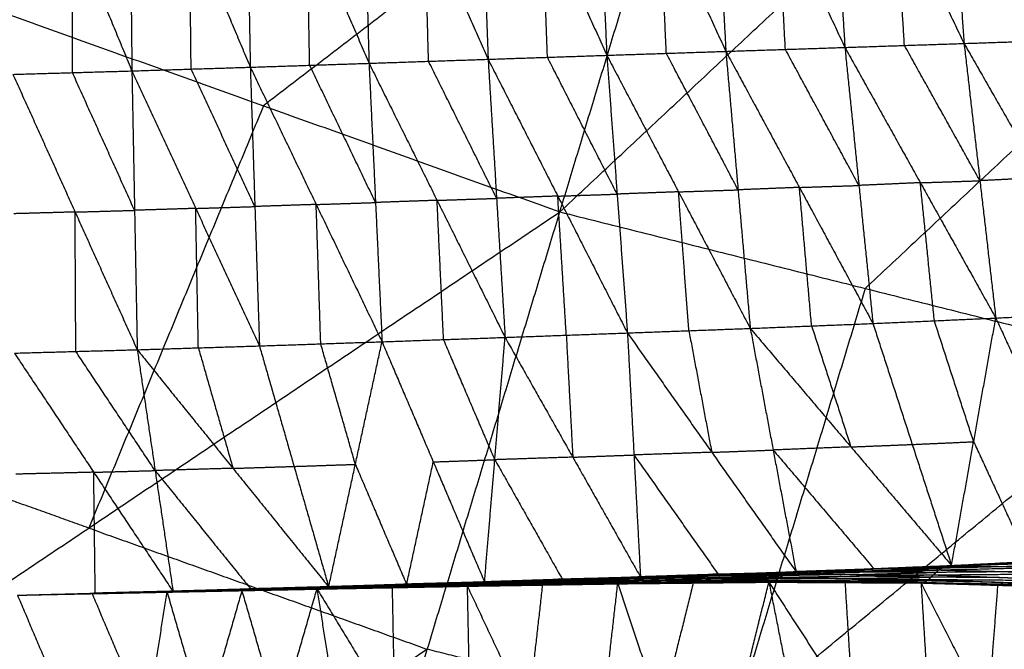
# Model space of a CAD drawing. Header units: millimetres. Extents: x -106 to 110, y -96 to 120.
# Tile 518 of 656: x -20.27 to -11.22, y -48.51 to -42.73. Entities that reach past the tile are written whole.
import ezdxf

# ---------------------------------------------------------------- set-up
doc = ezdxf.new("R2010")
doc.units = ezdxf.units.MM
doc.header["$MEASUREMENT"] = 0
doc.layers.add('Default', color=7, linetype='Continuous', true_color=0x000000)

msp = doc.modelspace()

# ---------------------------------------------------------------- linework, layer by layer
at = {"layer": 'Default'}
for points in [[(-15.3046, -44.4942, 3.952), (-14.0949, -40.5063, 3.9066), (-12.8852, -36.5184, 3.8611)], [(-15.3046, -44.4942, 3.952), (-11.6839, -41.1102, 3.9066), (-8.0631, -37.7263, 3.8611)], [(-14.9932, -40.3847, -2.9784), (-14.9331, -41.7199, -2.8047), (-14.873, -43.0551, -2.631)], [(-14.9932, -40.3847, -2.9784), (-14.3857, -41.7018, -2.8066), (-13.7781, -43.0189, -2.6347)], [(-13.9211, -40.3567, -2.9817), (-13.8496, -41.6878, -2.8082), (-13.7781, -43.0189, -2.6347)], [(-13.9211, -40.3567, -2.9817), (-13.3022, -41.6698, -2.8068), (-12.6833, -42.9828, -2.6318)], [(-12.8477, -40.332, -2.978), (-12.7655, -41.6574, -2.8049), (-12.6833, -42.9828, -2.6318)], [(-12.8477, -40.332, -2.978), (-12.2176, -41.6392, -2.7989), (-11.5876, -42.9464, -2.6197)], [(-11.7729, -40.3117, -2.9644), (-11.6802, -41.6291, -2.7921), (-11.5876, -42.9464, -2.6197)], [(-11.7729, -40.3117, -2.9644), (-11.1334, -41.6106, -2.7802), (-10.4938, -42.9096, -2.5959)], [(-17.134, -40.4465, -2.9597), (-17.0968, -41.7875, -2.7855), (-17.0597, -43.1286, -2.6112)], [(-17.134, -40.4465, -2.9597), (-16.5493, -41.7691, -2.7911), (-15.9646, -43.0917, -2.6225)], [(-16.0633, -40.4149, -2.9704), (-16.0139, -41.7533, -2.7965), (-15.9646, -43.0917, -2.6225)], [(-16.0633, -40.4149, -2.9704), (-15.4681, -41.735, -2.8007), (-14.873, -43.0551, -2.631)], [(-20.3383, -40.5413, -2.933), (-19.7893, -41.87, -2.7601), (-19.2402, -43.1987, -2.5871)], [(-19.2681, -40.5105, -2.9388), (-19.2541, -41.8546, -2.7629), (-19.2402, -43.1987, -2.5871)], [(-19.2681, -40.5105, -2.9388), (-18.7098, -41.8375, -2.7688), (-18.1515, -43.1646, -2.5988)], [(-18.2024, -40.4787, -2.9485), (-18.177, -41.8216, -2.7736), (-18.1515, -43.1646, -2.5988)], [(-18.2024, -40.4787, -2.9485), (-17.631, -41.8036, -2.7798), (-17.0597, -43.1286, -2.6112)], [(-14.0949, -40.5063, 3.9066), (-16.0624, -42.0127, 3.9293), (-18.0299, -43.519, 3.952)], [(-12.1355, -42.9646, -2.6258), (-12.1765, -42.3019, -2.7123), (-12.2176, -41.6392, -2.7989)], [(-15.4188, -43.0734, -2.6268), (-15.4435, -42.4042, -2.7137), (-15.4681, -41.735, -2.8007)], [(-14.3255, -43.037, -2.6329), (-14.3556, -42.3694, -2.7197), (-14.3857, -41.7018, -2.8066)], [(-13.2307, -43.0009, -2.6333), (-13.2665, -42.3353, -2.72), (-13.3022, -41.6698, -2.8068)], [(-17.6056, -43.1466, -2.605), (-17.6183, -42.4751, -2.6924), (-17.631, -41.8036, -2.7798)], [(-16.5122, -43.1101, -2.6169), (-16.5307, -42.4396, -2.704), (-16.5493, -41.7691, -2.7911)], [(-8.8761, -41.8135, 3.9066), (-10.6865, -43.5055, 3.9293), (-12.4969, -45.1975, 3.952)], [(-19.7872, -43.2145, -2.5827), (-19.7882, -42.5423, -2.6714), (-19.7893, -41.87, -2.7601)], [(-18.6959, -43.1816, -2.593), (-18.7028, -42.5096, -2.6809), (-18.7098, -41.8375, -2.7688)], [(-20.7552, -42.5439, 3.952), (-18.0299, -43.519, 3.952), (-15.3046, -44.4942, 3.952)], [(-11.5876, -42.9464, -2.6197), (-11.0407, -42.928, -2.6078), (-10.4938, -42.9096, -2.5959)], [(-13.7781, -43.0189, -2.6347), (-13.2307, -43.0009, -2.6333), (-12.6833, -42.9828, -2.6318)], [(-12.5543, -44.2512, -2.1059), (-12.8925, -43.626, -2.3696), (-13.2307, -43.0009, -2.6333)], [(-12.6833, -42.9828, -2.6318), (-12.1355, -42.9646, -2.6258), (-11.5876, -42.9464, -2.6197)], [(-12.6833, -42.9828, -2.6318), (-12.5543, -44.2512, -2.1059), (-12.4253, -45.5195, -1.5801)], [(-12.6833, -42.9828, -2.6318), (-11.9896, -44.2261, -2.1027), (-11.2959, -45.4693, -1.5736)], [(-11.4417, -44.2079, -2.0967), (-11.7886, -43.5862, -2.3612), (-12.1355, -42.9646, -2.6258)], [(-11.5876, -42.9464, -2.6197), (-11.4417, -44.2079, -2.0967), (-11.2959, -45.4693, -1.5736)], [(-11.5876, -42.9464, -2.6197), (-10.8812, -44.1794, -2.0895), (-10.1748, -45.4125, -1.5593)], [(-17.0597, -43.1286, -2.6112), (-16.5122, -43.1101, -2.6169), (-15.9646, -43.0917, -2.6225)], [(-15.9646, -43.0917, -2.6225), (-15.4188, -43.0734, -2.6268), (-14.873, -43.0551, -2.631)], [(-15.9646, -43.0917, -2.6225), (-15.8865, -44.3694, -2.0946), (-15.8083, -45.6472, -1.5667)], [(-15.9646, -43.0917, -2.6225), (-15.3238, -44.349, -2.0989), (-14.683, -45.6064, -1.5753)], [(-14.778, -44.3307, -2.1031), (-15.0984, -43.7021, -2.365), (-15.4188, -43.0734, -2.6268)], [(-14.873, -43.0551, -2.631), (-14.3255, -43.037, -2.6329), (-13.7781, -43.0189, -2.6347)], [(-14.873, -43.0551, -2.631), (-14.778, -44.3307, -2.1031), (-14.683, -45.6064, -1.5753)], [(-14.873, -43.0551, -2.631), (-14.2133, -44.3098, -2.1056), (-13.5536, -45.5645, -1.5802)], [(-13.6659, -44.2917, -2.1075), (-13.9957, -43.6643, -2.3702), (-14.3255, -43.037, -2.6329)], [(-13.7781, -43.0189, -2.6347), (-13.6659, -44.2917, -2.1075), (-13.5536, -45.5645, -1.5802)], [(-13.7781, -43.0189, -2.6347), (-13.1017, -44.2692, -2.1074), (-12.4253, -45.5195, -1.5801)], [(-19.2402, -43.1987, -2.5871), (-18.6959, -43.1816, -2.593), (-18.1515, -43.1646, -2.5988)], [(-18.1094, -44.445, -2.0704), (-18.4026, -43.8133, -2.3317), (-18.6959, -43.1816, -2.593)], [(-18.1515, -43.1646, -2.5988), (-17.6056, -43.1466, -2.605), (-17.0597, -43.1286, -2.6112)], [(-18.1515, -43.1646, -2.5988), (-18.1094, -44.445, -2.0704), (-18.0673, -45.7255, -1.5419)], [(-18.1515, -43.1646, -2.5988), (-17.5457, -44.4259, -2.077), (-16.9399, -45.6873, -1.5551)], [(-16.9998, -44.408, -2.0832), (-17.3027, -43.7773, -2.3441), (-17.6056, -43.1466, -2.605)], [(-17.0597, -43.1286, -2.6112), (-16.9998, -44.408, -2.0832), (-16.9399, -45.6873, -1.5551)], [(-17.0597, -43.1286, -2.6112), (-16.434, -44.3879, -2.0889), (-15.8083, -45.6472, -1.5667)], [(-15.8865, -44.3694, -2.0946), (-16.1993, -43.7398, -2.3557), (-16.5122, -43.1101, -2.6169)], [(-20.3343, -43.2302, -2.5783), (-19.7872, -43.2145, -2.5827), (-19.2402, -43.1987, -2.5871)], [(-20.3343, -43.2302, -2.5783), (-19.7628, -44.4954, -2.0532), (-19.1913, -45.7606, -1.5281)], [(-19.2158, -44.4797, -2.0576), (-19.5015, -43.8471, -2.3202), (-19.7872, -43.2145, -2.5827)], [(-19.2402, -43.1987, -2.5871), (-19.2158, -44.4797, -2.0576), (-19.1913, -45.7606, -1.5281)], [(-19.2402, -43.1987, -2.5871), (-18.6537, -44.4621, -2.0645), (-18.0673, -45.7255, -1.5419)], [(-18.0299, -43.519, 3.952), (-18.8335, -45.459, 4.011), (-19.637, -47.399, 4.07)], [(-10.8812, -44.1794, -2.0895), (-11.1615, -44.1936, -2.0931), (-11.4417, -44.2079, -2.0967)], [(-13.1017, -44.2692, -2.1074), (-13.3838, -44.2804, -2.1074), (-13.6659, -44.2917, -2.1075)], [(-13.1017, -44.2692, -2.1074), (-12.828, -44.2602, -2.1067), (-12.5543, -44.2512, -2.1059)], [(-12.9895, -45.542, -1.5801), (-13.0456, -44.9056, -1.8438), (-13.1017, -44.2692, -2.1074)], [(-11.9896, -44.2261, -2.1027), (-12.272, -44.2386, -2.1043), (-12.5543, -44.2512, -2.1059)], [(-11.9896, -44.2261, -2.1027), (-11.7157, -44.217, -2.0997), (-11.4417, -44.2079, -2.0967)], [(-11.8606, -45.4944, -1.5769), (-11.9251, -44.8602, -1.8398), (-11.9896, -44.2261, -2.1027)], [(-15.3238, -44.349, -2.0989), (-15.6052, -44.3592, -2.0968), (-15.8865, -44.3694, -2.0946)], [(-15.3238, -44.349, -2.0989), (-15.0509, -44.3399, -2.101), (-14.778, -44.3307, -2.1031)], [(-15.2457, -45.6268, -1.571), (-15.2847, -44.9879, -1.835), (-15.3238, -44.349, -2.0989)], [(-14.2133, -44.3098, -2.1056), (-14.4956, -44.3203, -2.1044), (-14.778, -44.3307, -2.1031)], [(-14.2133, -44.3098, -2.1056), (-13.9396, -44.3007, -2.1065), (-13.6659, -44.2917, -2.1075)], [(-14.1183, -45.5854, -1.5777), (-14.1658, -44.9476, -1.8417), (-14.2133, -44.3098, -2.1056)], [(-18.6537, -44.4621, -2.0645), (-18.3816, -44.4536, -2.0674), (-18.1094, -44.445, -2.0704)], [(-17.5457, -44.4259, -2.077), (-17.8276, -44.4355, -2.0737), (-18.1094, -44.445, -2.0704)], [(-17.5457, -44.4259, -2.077), (-17.2727, -44.417, -2.0801), (-16.9998, -44.408, -2.0832)], [(-17.5036, -45.7064, -1.5485), (-17.5246, -45.0662, -1.8127), (-17.5457, -44.4259, -2.077)], [(-16.434, -44.3879, -2.0889), (-16.7169, -44.3979, -2.0861), (-16.9998, -44.408, -2.0832)], [(-16.434, -44.3879, -2.0889), (-16.1602, -44.3787, -2.0918), (-15.8865, -44.3694, -2.0946)], [(-16.3741, -45.6672, -1.5609), (-16.404, -45.0276, -1.8249), (-16.434, -44.3879, -2.0889)], [(-23.9695, -50.3039, 4.1879), (-19.637, -47.399, 4.07), (-15.3046, -44.4942, 3.952)], [(-19.7628, -44.4954, -2.0532), (-20.0452, -44.5032, -2.0499), (-20.3276, -44.511, -2.0466)], [(-19.7628, -44.4954, -2.0532), (-19.4893, -44.4875, -2.0554), (-19.2158, -44.4797, -2.0576)], [(-19.7561, -45.7761, -1.5215), (-19.7595, -45.1358, -1.7873), (-19.7628, -44.4954, -2.0532)], [(-18.6537, -44.4621, -2.0645), (-18.9347, -44.4709, -2.0611), (-19.2158, -44.4797, -2.0576)], [(-18.6293, -45.743, -1.535), (-18.6415, -45.1026, -1.7998), (-18.6537, -44.4621, -2.0645)], [(-17.7428, -52.5318, 4.1879), (-16.5237, -48.513, 4.07), (-15.3046, -44.4942, 3.952)], [(-15.3046, -44.4942, 3.952), (-12.4969, -45.1975, 3.952), (-9.6891, -45.9008, 3.952)], [(-12.4969, -45.1975, 3.952), (-13.1064, -47.2069, 4.011), (-13.716, -49.2163, 4.07)], [(-11.2959, -45.4693, -1.5736), (-10.7354, -45.4409, -1.5665), (-10.1748, -45.4125, -1.5593)], [(-13.5536, -45.5645, -1.5802), (-12.9895, -45.542, -1.5801), (-12.4253, -45.5195, -1.5801)], [(-12.9895, -45.542, -1.5801), (-12.8088, -46.0977, -1.1079), (-12.6281, -46.6535, -0.6357)], [(-12.4253, -45.5195, -1.5801), (-11.8606, -45.4944, -1.5769), (-11.2959, -45.4693, -1.5736)], [(-12.4253, -45.5195, -1.5801), (-12.0639, -46.631, -0.6357), (-11.7025, -47.7425, 0.3087)], [(-11.4992, -46.6059, -0.6325), (-11.6799, -46.0502, -1.1047), (-11.8606, -45.4944, -1.5769)], [(-11.7025, -47.7425, 0.3087), (-11.4992, -46.6059, -0.6325), (-11.2959, -45.4693, -1.5736)], [(-11.2959, -45.4693, -1.5736), (-10.7879, -46.5696, -0.6382), (-10.2798, -47.6699, 0.2973)], [(-15.8083, -45.6472, -1.5667), (-15.2457, -45.6268, -1.571), (-14.683, -45.6064, -1.5753)], [(-15.2457, -45.6268, -1.571), (-15.2158, -46.1873, -1.0933), (-15.1859, -46.7479, -0.6157)], [(-14.683, -45.6064, -1.5753), (-14.1183, -45.5854, -1.5777), (-13.5536, -45.5645, -1.5802)], [(-14.683, -45.6064, -1.5753), (-14.6233, -46.7275, -0.62), (-14.5635, -47.8486, 0.3353)], [(-14.683, -45.6064, -1.5753), (-13.9079, -46.7031, -0.627), (-13.1327, -47.7999, 0.3213)], [(-14.1183, -45.5854, -1.5777), (-14.0131, -46.1443, -1.1024), (-13.9079, -46.7031, -0.627)], [(-13.5536, -45.5645, -1.5802), (-13.3432, -46.6822, -0.6294), (-13.1327, -47.7999, 0.3213)], [(-13.5536, -45.5645, -1.5802), (-12.6281, -46.6535, -0.6357), (-11.7025, -47.7425, 0.3087)], [(-19.1913, -45.7606, -1.5281), (-18.6293, -45.743, -1.535), (-18.0673, -45.7255, -1.5419)], [(-18.0673, -45.7255, -1.5419), (-17.5036, -45.7064, -1.5485), (-16.9399, -45.6873, -1.5551)], [(-18.0673, -45.7255, -1.5419), (-17.7489, -46.8328, -0.5864), (-17.4306, -47.94, 0.3691)], [(-17.1852, -46.8137, -0.593), (-17.3444, -46.26, -1.0708), (-17.5036, -45.7064, -1.5485)], [(-17.4306, -47.94, 0.3691), (-17.1852, -46.8137, -0.593), (-16.9399, -45.6873, -1.5551)], [(-16.9399, -45.6873, -1.5551), (-16.3741, -45.6672, -1.5609), (-15.8083, -45.6472, -1.5667)], [(-16.9399, -45.6873, -1.5551), (-16.4686, -46.7912, -0.602), (-15.9973, -47.8951, 0.3512)], [(-15.9028, -46.7711, -0.6077), (-16.1385, -46.2192, -1.0843), (-16.3741, -45.6672, -1.5609)], [(-15.9973, -47.8951, 0.3512), (-15.9028, -46.7711, -0.6077), (-15.8083, -45.6472, -1.5667)], [(-15.8083, -45.6472, -1.5667), (-15.1859, -46.7479, -0.6157), (-14.5635, -47.8486, 0.3353)], [(-20.3209, -45.7917, -1.5149), (-19.7561, -45.7761, -1.5215), (-19.1913, -45.7606, -1.5281)], [(-20.3209, -45.7917, -1.5149), (-19.5914, -46.8864, -0.5628), (-18.862, -47.9811, 0.3892)], [(-19.0267, -46.8709, -0.5695), (-19.3914, -46.3235, -1.0455), (-19.7561, -45.7761, -1.5215)], [(-19.1913, -45.7606, -1.5281), (-19.0267, -46.8709, -0.5695), (-18.862, -47.9811, 0.3892)], [(-19.1913, -45.7606, -1.5281), (-18.311, -46.8503, -0.5795), (-17.4306, -47.94, 0.3691)], [(-18.6293, -45.743, -1.535), (-18.4701, -46.2967, -1.0573), (-18.311, -46.8503, -0.5795)], [(-17.7428, -52.5318, 4.1879), (-13.716, -49.2163, 4.07), (-9.6891, -45.9008, 3.952)], [(-11.3278, -54.1387, 4.1879), (-10.5084, -50.0197, 4.07), (-9.6891, -45.9008, 3.952)], [(-19.637, -47.399, 4.07), (-20.9997, -46.9115, 4.07), (-22.3623, -46.4239, 4.07)], [(-12.6281, -46.6535, -0.6357), (-12.346, -46.6422, -0.6357), (-12.0639, -46.631, -0.6357)], [(-12.0639, -46.631, -0.6357), (-11.7815, -46.6185, -0.6341), (-11.4992, -46.6059, -0.6325)], [(-11.4992, -46.6059, -0.6325), (-11.2452, -47.156, -0.1647), (-10.9912, -47.7062, 0.303)], [(-13.9079, -46.7031, -0.627), (-14.2656, -46.7153, -0.6235), (-14.6233, -46.7275, -0.62)], [(-13.9079, -46.7031, -0.627), (-13.6255, -46.6927, -0.6282), (-13.3432, -46.6822, -0.6294)], [(-12.6281, -46.6535, -0.6357), (-12.9856, -46.6678, -0.6326), (-13.3432, -46.6822, -0.6294)], [(-13.3432, -46.6822, -0.6294), (-12.8804, -47.2267, -0.1572), (-12.4176, -47.7712, 0.315)], [(-17.7489, -46.8328, -0.5864), (-17.4671, -46.8232, -0.5897), (-17.1852, -46.8137, -0.593)], [(-17.1852, -46.8137, -0.593), (-16.9496, -47.3656, -0.1164), (-16.714, -47.9176, 0.3601)], [(-16.714, -47.9176, 0.3601), (-16.5913, -47.3544, -0.1209), (-16.4686, -46.7912, -0.602)], [(-16.4686, -46.7912, -0.602), (-16.1857, -46.7812, -0.6049), (-15.9028, -46.7711, -0.6077)], [(-15.1859, -46.7479, -0.6157), (-15.5444, -46.7595, -0.6117), (-15.9028, -46.7711, -0.6077)], [(-15.9028, -46.7711, -0.6077), (-15.5916, -47.3215, -0.1323), (-15.2804, -47.8719, 0.3432)], [(-15.1859, -46.7479, -0.6157), (-14.9046, -46.7377, -0.6178), (-14.6233, -46.7275, -0.62)], [(-14.6233, -46.7275, -0.62), (-14.2357, -47.2759, -0.1459), (-13.8481, -47.8242, 0.3283)], [(-11.3278, -54.1387, 4.1879), (-7.6453, -50.4445, 4.07), (-3.9628, -46.7502, 3.952)], [(-19.5914, -46.8864, -0.5628), (-19.9491, -46.8952, -0.5573), (-20.3067, -46.904, -0.5518)], [(-19.5914, -46.8864, -0.5628), (-19.3091, -46.8786, -0.5661), (-19.0267, -46.8709, -0.5695)], [(-19.5773, -47.9987, 0.4002), (-19.5844, -47.4425, -0.0813), (-19.5914, -46.8864, -0.5628)], [(-18.311, -46.8503, -0.5795), (-18.6688, -46.8606, -0.5745), (-19.0267, -46.8709, -0.5695)], [(-19.0267, -46.8709, -0.5695), (-18.5865, -47.4157, -0.0952), (-18.1463, -47.9606, 0.3792)], [(-18.311, -46.8503, -0.5795), (-18.03, -46.8415, -0.583), (-17.7489, -46.8328, -0.5864)], [(-19.637, -47.399, 4.07), (-18.0804, -47.956, 4.07), (-16.5237, -48.513, 4.07)], [(-11.7641, -47.7523, 0.2908), (-11.0544, -47.7243, 0.2733), (-10.3448, -47.6962, 0.2558)], [(-11.0237, -47.7194, 0.2823), (-11.3785, -47.7334, 0.291), (-11.7333, -47.7474, 0.2998)], [(-11.7025, -47.7425, 0.3087), (-10.9912, -47.7062, 0.303), (-10.2798, -47.6699, 0.2973)], [(-11.7025, -47.7425, 0.3087), (-11.0237, -47.7194, 0.2823), (-10.3448, -47.6962, 0.2558)], [(-14.6086, -47.8471, 0.3325), (-13.8975, -47.8242, 0.3237), (-13.1865, -47.8014, 0.315)], [(-14.5635, -47.8486, 0.3353), (-13.8481, -47.8242, 0.3283), (-13.1327, -47.7999, 0.3213)], [(-14.5635, -47.8486, 0.3353), (-13.875, -47.825, 0.3252), (-13.1865, -47.8014, 0.315)], [(-13.875, -47.825, 0.3252), (-13.5173, -47.8128, 0.3217), (-13.1596, -47.8006, 0.3182)], [(-13.2355, -47.8207, 0.2986), (-12.5277, -47.8024, 0.2827), (-11.8198, -47.7841, 0.2668)], [(-13.2355, -47.8207, 0.2986), (-13.211, -47.811, 0.3068), (-13.1865, -47.8014, 0.315)], [(-12.5032, -47.7928, 0.2909), (-12.8571, -47.8019, 0.2989), (-13.211, -47.811, 0.3068)], [(-13.1865, -47.8014, 0.315), (-12.4753, -47.7768, 0.3029), (-11.7641, -47.7523, 0.2908)], [(-13.1865, -47.8014, 0.315), (-12.5032, -47.7928, 0.2909), (-11.8198, -47.7841, 0.2668)], [(-13.1865, -47.8014, 0.315), (-13.1596, -47.8006, 0.3182), (-13.1327, -47.7999, 0.3213)], [(-12.4484, -47.7761, 0.3061), (-12.804, -47.7884, 0.3121), (-13.1596, -47.8006, 0.3182)], [(-13.1596, -47.8006, 0.3182), (-12.8174, -47.7887, 0.3105), (-12.4753, -47.7768, 0.3029)], [(-13.1327, -47.7999, 0.3213), (-12.4176, -47.7712, 0.315), (-11.7025, -47.7425, 0.3087)], [(-13.1327, -47.7999, 0.3213), (-12.4484, -47.7761, 0.3061), (-11.7641, -47.7523, 0.2908)], [(-12.5526, -47.8249, 0.2812), (-12.1987, -47.8158, 0.2733), (-11.8448, -47.8067, 0.2653)], [(-12.5277, -47.8024, 0.2827), (-12.5154, -47.7976, 0.2868), (-12.5032, -47.7928, 0.2909)], [(-11.8448, -47.8067, 0.2653), (-12.1862, -47.8045, 0.274), (-12.5277, -47.8024, 0.2827)], [(-12.5032, -47.7928, 0.2909), (-12.1476, -47.7805, 0.2849), (-11.792, -47.7682, 0.2788)], [(-11.792, -47.7682, 0.2788), (-12.1336, -47.7725, 0.2909), (-12.4753, -47.7768, 0.3029)], [(-12.4484, -47.7761, 0.3061), (-12.0908, -47.7617, 0.3029), (-11.7333, -47.7474, 0.2998)], [(-12.4176, -47.7712, 0.315), (-12.433, -47.7736, 0.3105), (-12.4484, -47.7761, 0.3061)], [(-11.8697, -47.8292, 0.2638), (-11.8448, -47.8067, 0.2653), (-11.8198, -47.7841, 0.2668)], [(-11.1379, -47.8009, 0.2396), (-11.4913, -47.8038, 0.2524), (-11.8448, -47.8067, 0.2653)], [(-11.8198, -47.7841, 0.2668), (-11.1117, -47.7668, 0.2423), (-10.4036, -47.7494, 0.2179)], [(-11.8198, -47.7841, 0.2668), (-11.792, -47.7682, 0.2788), (-11.7641, -47.7523, 0.2908)], [(-11.8198, -47.7841, 0.2668), (-11.1379, -47.8009, 0.2396), (-10.4559, -47.8176, 0.2123)], [(-11.0838, -47.7509, 0.2544), (-11.4379, -47.7595, 0.2666), (-11.792, -47.7682, 0.2788)], [(-11.7641, -47.7523, 0.2908), (-11.7333, -47.7474, 0.2998), (-11.7025, -47.7425, 0.3087)], [(-11.7641, -47.7523, 0.2908), (-11.0838, -47.7509, 0.2544), (-10.4036, -47.7494, 0.2179)], [(-11.7333, -47.7474, 0.2998), (-11.3939, -47.7358, 0.2865), (-11.0544, -47.7243, 0.2733)], [(-17.4746, -47.9411, 0.3526), (-16.7689, -47.9206, 0.3442), (-16.0632, -47.9, 0.3357)], [(-17.4536, -47.9373, 0.3628), (-16.7427, -47.9149, 0.355), (-16.0317, -47.8926, 0.3472)], [(-17.4536, -47.9373, 0.3628), (-16.7584, -47.9187, 0.3493), (-16.0632, -47.9, 0.3357)], [(-17.4306, -47.94, 0.3691), (-16.7312, -47.9163, 0.3581), (-16.0317, -47.8926, 0.3472)], [(-17.4306, -47.94, 0.3691), (-16.714, -47.9176, 0.3601), (-15.9973, -47.8951, 0.3512)], [(-16.7584, -47.9187, 0.3493), (-16.4029, -47.9075, 0.3454), (-16.0474, -47.8963, 0.3414)], [(-16.0474, -47.8963, 0.3414), (-16.395, -47.9056, 0.3482), (-16.7427, -47.9149, 0.355)], [(-16.7312, -47.9163, 0.3581), (-16.3728, -47.9051, 0.3537), (-16.0145, -47.8938, 0.3492)], [(-16.1164, -47.9272, 0.3384), (-15.4178, -47.9137, 0.3309), (-14.7193, -47.9003, 0.3234)], [(-16.0914, -47.9142, 0.3334), (-15.389, -47.8974, 0.3256), (-14.6866, -47.8806, 0.3177)], [(-16.0914, -47.9142, 0.3334), (-16.0773, -47.9071, 0.3346), (-16.0632, -47.9, 0.3357)], [(-16.0914, -47.9142, 0.3334), (-15.4053, -47.9072, 0.3284), (-14.7193, -47.9003, 0.3234)], [(-15.3749, -47.8903, 0.3267), (-15.7261, -47.8987, 0.3306), (-16.0773, -47.9071, 0.3346)], [(-16.0632, -47.9, 0.3357), (-15.3564, -47.8797, 0.3277), (-14.6497, -47.8593, 0.3196)], [(-16.0632, -47.9, 0.3357), (-15.3749, -47.8903, 0.3267), (-14.6866, -47.8806, 0.3177)], [(-16.0632, -47.9, 0.3357), (-16.0474, -47.8963, 0.3414), (-16.0317, -47.8926, 0.3472)], [(-15.3407, -47.8759, 0.3334), (-15.6941, -47.8861, 0.3374), (-16.0474, -47.8963, 0.3414)], [(-16.0317, -47.8926, 0.3472), (-15.3202, -47.8698, 0.3398), (-14.6086, -47.8471, 0.3325)], [(-16.0317, -47.8926, 0.3472), (-15.3407, -47.8759, 0.3334), (-14.6497, -47.8593, 0.3196)], [(-16.0317, -47.8926, 0.3472), (-16.0145, -47.8938, 0.3492), (-15.9973, -47.8951, 0.3512)], [(-16.0145, -47.8938, 0.3492), (-15.6673, -47.8818, 0.3445), (-15.3202, -47.8698, 0.3398)], [(-15.303, -47.8711, 0.3418), (-15.6587, -47.8825, 0.3455), (-16.0145, -47.8938, 0.3492)], [(-15.9973, -47.8951, 0.3512), (-15.303, -47.8711, 0.3418), (-14.6086, -47.8471, 0.3325)], [(-15.9973, -47.8951, 0.3512), (-15.2804, -47.8719, 0.3432), (-14.5635, -47.8486, 0.3353)], [(-15.4053, -47.9072, 0.3284), (-15.0542, -47.8988, 0.3245), (-14.703, -47.8904, 0.3206)], [(-15.389, -47.8974, 0.3256), (-15.382, -47.8938, 0.3262), (-15.3749, -47.8903, 0.3267)], [(-14.703, -47.8904, 0.3206), (-15.046, -47.8939, 0.3231), (-15.389, -47.8974, 0.3256)], [(-15.3749, -47.8903, 0.3267), (-15.0215, -47.8801, 0.3227), (-14.6682, -47.8699, 0.3187)], [(-14.6682, -47.8699, 0.3187), (-15.0123, -47.8748, 0.3232), (-15.3564, -47.8797, 0.3277)], [(-15.3564, -47.8797, 0.3277), (-15.3486, -47.8778, 0.3305), (-15.3407, -47.8759, 0.3334)], [(-15.3407, -47.8759, 0.3334), (-14.9849, -47.8646, 0.3297), (-14.6292, -47.8532, 0.326)], [(-14.6292, -47.8532, 0.326), (-14.9747, -47.8615, 0.3329), (-15.3202, -47.8698, 0.3398)], [(-15.303, -47.8711, 0.3418), (-14.9445, -47.8595, 0.3379), (-14.5861, -47.8478, 0.3339)], [(-15.2804, -47.8719, 0.3432), (-15.2917, -47.8715, 0.3425), (-15.303, -47.8711, 0.3418)], [(-14.7723, -47.9091, 0.3385), (-14.0772, -47.9028, 0.332), (-13.382, -47.8964, 0.3256)], [(-14.7478, -47.9108, 0.3361), (-14.0502, -47.9035, 0.3281), (-13.3526, -47.8963, 0.3201)], [(-14.7478, -47.9108, 0.3361), (-14.0649, -47.9036, 0.3308), (-13.382, -47.8964, 0.3256)], [(-14.7478, -47.9108, 0.3361), (-14.7335, -47.9055, 0.3297), (-14.7193, -47.9003, 0.3234)], [(-14.036, -47.8983, 0.3217), (-14.3847, -47.9019, 0.3257), (-14.7335, -47.9055, 0.3297)], [(-14.7193, -47.9003, 0.3234), (-14.0189, -47.89, 0.3136), (-13.3185, -47.8796, 0.3038)], [(-14.7193, -47.9003, 0.3234), (-14.703, -47.8904, 0.3206), (-14.6866, -47.8806, 0.3177)], [(-14.7193, -47.9003, 0.3234), (-14.036, -47.8983, 0.3217), (-13.3526, -47.8963, 0.3201)], [(-14.0026, -47.8801, 0.3108), (-14.3528, -47.8853, 0.3157), (-14.703, -47.8904, 0.3206)], [(-14.6866, -47.8806, 0.3177), (-13.9831, -47.8659, 0.3072), (-13.2795, -47.8512, 0.2967)], [(-14.6866, -47.8806, 0.3177), (-14.6682, -47.8699, 0.3187), (-14.6497, -47.8593, 0.3196)], [(-14.6866, -47.8806, 0.3177), (-14.0026, -47.8801, 0.3108), (-13.3185, -47.8796, 0.3038)], [(-13.9646, -47.8552, 0.3081), (-14.3164, -47.8626, 0.3134), (-14.6682, -47.8699, 0.3187)], [(-14.6497, -47.8593, 0.3196), (-13.9426, -47.84, 0.3091), (-13.2355, -47.8207, 0.2986)], [(-14.6497, -47.8593, 0.3196), (-14.6292, -47.8532, 0.326), (-14.6086, -47.8471, 0.3325)], [(-14.6497, -47.8593, 0.3196), (-13.9646, -47.8552, 0.3081), (-13.2795, -47.8512, 0.2967)], [(-13.922, -47.8339, 0.3156), (-14.2756, -47.8435, 0.3208), (-14.6292, -47.8532, 0.326)], [(-14.6086, -47.8471, 0.3325), (-13.922, -47.8339, 0.3156), (-13.2355, -47.8207, 0.2986)], [(-14.6086, -47.8471, 0.3325), (-14.5861, -47.8478, 0.3339), (-14.5635, -47.8486, 0.3353)], [(-14.5861, -47.8478, 0.3339), (-14.2418, -47.836, 0.3288), (-13.8975, -47.8242, 0.3237)], [(-13.875, -47.825, 0.3252), (-14.2305, -47.8364, 0.3295), (-14.5861, -47.8478, 0.3339)], [(-14.0649, -47.9036, 0.3308), (-13.7161, -47.9, 0.3268), (-13.3673, -47.8963, 0.3228)], [(-14.0502, -47.9035, 0.3281), (-14.0431, -47.9009, 0.3249), (-14.036, -47.8983, 0.3217)], [(-14.036, -47.8983, 0.3217), (-13.6858, -47.8931, 0.3168), (-13.3356, -47.8879, 0.3119)], [(-14.0189, -47.89, 0.3136), (-14.0107, -47.885, 0.3122), (-14.0026, -47.8801, 0.3108)], [(-13.3356, -47.8879, 0.3119), (-13.6772, -47.889, 0.3128), (-14.0189, -47.89, 0.3136)], [(-14.0026, -47.8801, 0.3108), (-13.6508, -47.8728, 0.3055), (-13.299, -47.8654, 0.3002)], [(-13.9831, -47.8659, 0.3072), (-13.9738, -47.8606, 0.3077), (-13.9646, -47.8552, 0.3081)], [(-13.299, -47.8654, 0.3002), (-13.641, -47.8656, 0.3037), (-13.9831, -47.8659, 0.3072)], [(-13.979, -50.2772, -1.4841), (-13.6805, -49.0868, -0.5792), (-13.382, -47.8964, 0.3256)], [(-13.9646, -47.8552, 0.3081), (-13.6111, -47.8456, 0.3029), (-13.2575, -47.8359, 0.2977)], [(-13.9426, -47.84, 0.3091), (-13.9323, -47.8369, 0.3123), (-13.922, -47.8339, 0.3156)], [(-13.2575, -47.8359, 0.2977), (-13.6, -47.838, 0.3034), (-13.9426, -47.84, 0.3091)], [(-13.922, -47.8339, 0.3156), (-13.5665, -47.8225, 0.3112), (-13.211, -47.811, 0.3068)], [(-13.211, -47.811, 0.3068), (-13.5542, -47.8176, 0.3153), (-13.8975, -47.8242, 0.3237)], [(-13.8481, -47.8242, 0.3283), (-13.8616, -47.8246, 0.3267), (-13.875, -47.825, 0.3252)], [(-13.382, -47.8964, 0.3256), (-13.3673, -47.8963, 0.3228), (-13.3526, -47.8963, 0.3201)], [(-13.382, -47.8964, 0.3256), (-13.1456, -49.0846, -0.5801), (-12.9091, -50.2728, -1.4859)], [(-13.382, -47.8964, 0.3256), (-12.6826, -47.9001, 0.3203), (-11.9832, -47.9039, 0.3149)], [(-13.382, -47.8964, 0.3256), (-12.6092, -49.0888, -0.5773), (-11.8365, -50.2812, -1.4802)], [(-13.3673, -47.8963, 0.3228), (-13.025, -47.8982, 0.3216), (-12.6826, -47.9001, 0.3203)], [(-12.6679, -47.9001, 0.3175), (-13.0176, -47.8982, 0.3202), (-13.3673, -47.8963, 0.3228)], [(-13.3526, -47.8963, 0.3201), (-13.3356, -47.8879, 0.3119), (-13.3185, -47.8796, 0.3038)], [(-13.3526, -47.8963, 0.3201), (-12.6679, -47.9001, 0.3175), (-11.9832, -47.9039, 0.3149)], [(-13.3526, -47.8963, 0.3201), (-12.6519, -47.8973, 0.3091), (-11.9512, -47.8984, 0.2981)], [(-12.6348, -47.889, 0.3009), (-12.9852, -47.8885, 0.3064), (-13.3356, -47.8879, 0.3119)], [(-13.3185, -47.8796, 0.3038), (-13.299, -47.8654, 0.3002), (-13.2795, -47.8512, 0.2967)], [(-13.3185, -47.8796, 0.3038), (-12.6159, -47.8754, 0.2888), (-11.9134, -47.8713, 0.2738)], [(-13.3185, -47.8796, 0.3038), (-12.6348, -47.889, 0.3009), (-11.9512, -47.8984, 0.2981)], [(-12.5964, -47.8612, 0.2852), (-12.9477, -47.8633, 0.2927), (-13.299, -47.8654, 0.3002)], [(-13.2795, -47.8512, 0.2967), (-13.2575, -47.8359, 0.2977), (-13.2355, -47.8207, 0.2986)], [(-13.2795, -47.8512, 0.2967), (-12.5746, -47.8402, 0.2803), (-11.8697, -47.8292, 0.2638)], [(-13.2795, -47.8512, 0.2967), (-12.5964, -47.8612, 0.2852), (-11.9134, -47.8713, 0.2738)], [(-12.5526, -47.8249, 0.2812), (-12.905, -47.8304, 0.2894), (-13.2575, -47.8359, 0.2977)], [(-13.2355, -47.8207, 0.2986), (-12.5526, -47.8249, 0.2812), (-11.8697, -47.8292, 0.2638)], [(-12.6826, -47.9001, 0.3203), (-12.6459, -48.4945, -0.1285), (-12.6092, -49.0888, -0.5773)], [(-12.6519, -47.8973, 0.3091), (-12.6599, -47.8987, 0.3133), (-12.6679, -47.9001, 0.3175)], [(-12.6679, -47.9001, 0.3175), (-12.3176, -47.9006, 0.312), (-11.9672, -47.9011, 0.3065)], [(-12.6519, -47.8973, 0.3091), (-12.6434, -47.8932, 0.305), (-12.6348, -47.889, 0.3009)], [(-12.6348, -47.889, 0.3009), (-12.2836, -47.8869, 0.2934), (-11.9323, -47.8848, 0.2859)], [(-12.6159, -47.8754, 0.2888), (-12.6062, -47.8683, 0.287), (-12.5964, -47.8612, 0.2852)], [(-11.9323, -47.8848, 0.2859), (-12.2741, -47.8801, 0.2874), (-12.6159, -47.8754, 0.2888)], [(-12.5964, -47.8612, 0.2852), (-12.244, -47.8557, 0.277), (-11.8915, -47.8502, 0.2688)], [(-12.5746, -47.8402, 0.2803), (-12.5636, -47.8326, 0.2808), (-12.5526, -47.8249, 0.2812)], [(-11.8915, -47.8502, 0.2688), (-12.233, -47.8452, 0.2745), (-12.5746, -47.8402, 0.2803)], [(-11.9832, -47.9039, 0.3149), (-11.9672, -47.9011, 0.3065), (-11.9512, -47.8984, 0.2981)], [(-11.9512, -47.8984, 0.2981), (-11.9323, -47.8848, 0.2859), (-11.9134, -47.8713, 0.2738)], [(-11.9512, -47.8984, 0.2981), (-11.2626, -47.9214, 0.3023), (-10.5741, -47.9445, 0.3065)], [(-11.9512, -47.8984, 0.2981), (-11.2461, -47.9127, 0.2822), (-10.541, -47.9271, 0.2662)], [(-11.2272, -47.8992, 0.27), (-11.5797, -47.892, 0.278), (-11.9323, -47.8848, 0.2859)], [(-11.9134, -47.8713, 0.2738), (-11.8915, -47.8502, 0.2688), (-11.8697, -47.8292, 0.2638)], [(-11.9134, -47.8713, 0.2738), (-11.2272, -47.8992, 0.27), (-10.541, -47.9271, 0.2662)], [(-11.9134, -47.8713, 0.2738), (-11.2075, -47.8764, 0.2505), (-10.5016, -47.8816, 0.2273)], [(-11.1856, -47.8554, 0.2456), (-11.5386, -47.8528, 0.2572), (-11.8915, -47.8502, 0.2688)], [(-11.8697, -47.8292, 0.2638), (-11.1628, -47.8234, 0.2381), (-10.4559, -47.8176, 0.2123)], [(-11.8697, -47.8292, 0.2638), (-11.1856, -47.8554, 0.2456), (-10.5016, -47.8816, 0.2273)], [(-11.2461, -47.9127, 0.2822), (-11.2366, -47.9059, 0.2761), (-11.2272, -47.8992, 0.27)], [(-11.2272, -47.8992, 0.27), (-10.8742, -47.9017, 0.2584), (-10.5213, -47.9043, 0.2468)], [(-20.2926, -48.0159, 0.4113), (-19.5833, -47.9976, 0.3972), (-18.8741, -47.9794, 0.3831)], [(-20.2926, -48.0159, 0.4113), (-19.5889, -47.9983, 0.3937), (-18.8852, -47.9808, 0.376)], [(-20.2926, -48.0162, 0.4112), (-19.5773, -47.9987, 0.4002), (-18.862, -47.9811, 0.3892)], [(-20.2926, -48.0159, 0.4113), (-19.5773, -47.9985, 0.4003), (-18.862, -47.9811, 0.3892)], [(-20.2926, -48.0159, 0.4113), (-19.5939, -48, 0.3927), (-18.8951, -47.9841, 0.374)], [(-20.2926, -48.0162, 0.4112), (-19.6051, -48.0011, 0.4003), (-18.9175, -47.9861, 0.3893)], [(-20.2926, -48.0159, 0.4113), (-19.6051, -48.001, 0.4003), (-18.9175, -47.9861, 0.3893)], [(-20.2926, -48.0159, 0.4113), (-19.5982, -48.0015, 0.394), (-18.9038, -47.987, 0.3767)], [(-20.2926, -48.0159, 0.4113), (-19.6019, -48.0018, 0.3974), (-18.9113, -47.9877, 0.3835)], [(-19.6051, -48.001, 0.4003), (-19.2597, -47.9939, 0.3934), (-18.9144, -47.9869, 0.3864)], [(-19.6019, -48.0018, 0.3974), (-19.2547, -47.9946, 0.3887), (-18.9075, -47.9874, 0.3801)], [(-19.5982, -48.0015, 0.394), (-19.2488, -47.9935, 0.3847), (-18.8995, -47.9856, 0.3753)], [(-18.9075, -47.9874, 0.3801), (-19.2529, -47.9944, 0.387), (-19.5982, -48.0015, 0.394)], [(-19.5939, -48, 0.3927), (-19.242, -47.9912, 0.3839), (-18.8901, -47.9825, 0.375)], [(-18.8995, -47.9856, 0.3753), (-19.2467, -47.9928, 0.384), (-19.5939, -48, 0.3927)], [(-19.5889, -47.9983, 0.3937), (-19.2343, -47.9892, 0.3866), (-18.8796, -47.9801, 0.3796)], [(-18.8901, -47.9825, 0.375), (-19.2395, -47.9904, 0.3843), (-19.5889, -47.9983, 0.3937)], [(-18.8796, -47.9801, 0.3796), (-19.2315, -47.9888, 0.3884), (-19.5833, -47.9976, 0.3972)], [(-19.5833, -47.9976, 0.3972), (-19.2257, -47.9889, 0.3917), (-18.868, -47.9802, 0.3862)], [(-19.289, -50.3788, -1.4092), (-19.1032, -49.1825, -0.51), (-18.9175, -47.9861, 0.3893)], [(-18.9175, -47.9861, 0.3893), (-18.2277, -47.9715, 0.3798), (-17.5379, -47.9569, 0.3702)], [(-18.9175, -47.9861, 0.3893), (-18.9144, -47.9869, 0.3864), (-18.9113, -47.9877, 0.3835)], [(-18.9175, -47.9861, 0.3893), (-18.5736, -49.1695, -0.5201), (-18.2296, -50.3529, -1.4295)], [(-18.9144, -47.9869, 0.3864), (-18.571, -47.9792, 0.3831), (-18.2277, -47.9715, 0.3798)], [(-18.2246, -47.9723, 0.3768), (-18.5695, -47.9796, 0.3816), (-18.9144, -47.9869, 0.3864)], [(-18.9113, -47.9877, 0.3835), (-18.2246, -47.9723, 0.3768), (-17.5379, -47.9569, 0.3702)], [(-18.9113, -47.9877, 0.3835), (-18.2182, -47.9737, 0.3738), (-17.5251, -47.9596, 0.3642)], [(-18.9113, -47.9877, 0.3835), (-18.9075, -47.9874, 0.3801), (-18.9038, -47.987, 0.3767)], [(-18.2145, -47.9733, 0.3704), (-18.561, -47.9803, 0.3752), (-18.9075, -47.9874, 0.3801)], [(-18.9038, -47.987, 0.3767), (-18.2071, -47.9719, 0.3655), (-17.5104, -47.9569, 0.3543)], [(-18.9038, -47.987, 0.3767), (-18.2145, -47.9733, 0.3704), (-17.5251, -47.9596, 0.3642)], [(-18.9038, -47.987, 0.3767), (-18.8995, -47.9856, 0.3753), (-18.8951, -47.9841, 0.374)], [(-18.2027, -47.9705, 0.3641), (-18.5511, -47.978, 0.3697), (-18.8995, -47.9856, 0.3753)], [(-18.8951, -47.9841, 0.374), (-18.1943, -47.9668, 0.3621), (-17.4936, -47.9494, 0.3501)], [(-18.8951, -47.9841, 0.374), (-18.2027, -47.9705, 0.3641), (-17.5104, -47.9569, 0.3543)], [(-18.8951, -47.9841, 0.374), (-18.8901, -47.9825, 0.375), (-18.8852, -47.9808, 0.376)], [(-18.1894, -47.9651, 0.3631), (-18.5398, -47.9738, 0.369), (-18.8901, -47.9825, 0.375)], [(-18.8852, -47.9808, 0.376), (-18.1799, -47.961, 0.3643), (-17.4746, -47.9411, 0.3526)], [(-18.8852, -47.9808, 0.376), (-18.1894, -47.9651, 0.3631), (-17.4936, -47.9494, 0.3501)], [(-18.8852, -47.9808, 0.376), (-18.8796, -47.9801, 0.3796), (-18.8741, -47.9794, 0.3831)], [(-18.1744, -47.9603, 0.3679), (-18.527, -47.9702, 0.3737), (-18.8796, -47.9801, 0.3796)], [(-18.8741, -47.9794, 0.3831), (-18.1638, -47.9583, 0.373), (-17.4536, -47.9373, 0.3628)], [(-18.8741, -47.9794, 0.3831), (-18.1744, -47.9603, 0.3679), (-17.4746, -47.9411, 0.3526)], [(-18.8741, -47.9794, 0.3831), (-18.868, -47.9802, 0.3862), (-18.862, -47.9811, 0.3892)], [(-18.868, -47.9802, 0.3862), (-18.5159, -47.9693, 0.3796), (-18.1638, -47.9583, 0.373)], [(-18.1578, -47.9592, 0.376), (-18.5129, -47.9697, 0.3811), (-18.868, -47.9802, 0.3862)], [(-18.862, -47.9811, 0.3892), (-18.1578, -47.9592, 0.376), (-17.4536, -47.9373, 0.3628)], [(-18.862, -47.9811, 0.3892), (-18.1463, -47.9606, 0.3792), (-17.4306, -47.94, 0.3691)], [(-18.2277, -47.9715, 0.3798), (-18.4006, -48.5705, -0.0702), (-18.5736, -49.1695, -0.5201)], [(-18.2296, -50.3529, -1.4295), (-17.8838, -49.1549, -0.5296), (-17.5379, -47.9569, 0.3702)], [(-17.8838, -49.1549, -0.5296), (-18.0557, -48.5632, -0.0749), (-18.2277, -47.9715, 0.3798)], [(-18.2246, -47.9723, 0.3768), (-17.878, -47.9653, 0.372), (-17.5315, -47.9583, 0.3672)], [(-18.2182, -47.9737, 0.3738), (-18.2214, -47.973, 0.3753), (-18.2246, -47.9723, 0.3768)], [(-18.2182, -47.9737, 0.3738), (-18.2163, -47.9735, 0.3721), (-18.2145, -47.9733, 0.3704)], [(-18.2145, -47.9733, 0.3704), (-17.8661, -47.9658, 0.3648), (-17.5177, -47.9582, 0.3592)], [(-17.5177, -47.9582, 0.3592), (-17.8624, -47.9651, 0.3623), (-18.2071, -47.9719, 0.3655)], [(-18.2071, -47.9719, 0.3655), (-18.2049, -47.9712, 0.3648), (-18.2027, -47.9705, 0.3641)], [(-18.2027, -47.9705, 0.3641), (-17.8524, -47.9618, 0.3582), (-17.502, -47.9532, 0.3522)], [(-17.502, -47.9532, 0.3522), (-17.8482, -47.96, 0.3571), (-18.1943, -47.9668, 0.3621)], [(-18.1943, -47.9668, 0.3621), (-18.1919, -47.9659, 0.3626), (-18.1894, -47.9651, 0.3631)], [(-18.1894, -47.9651, 0.3631), (-17.8367, -47.9552, 0.3572), (-17.4841, -47.9453, 0.3514)], [(-17.4841, -47.9453, 0.3514), (-17.832, -47.9531, 0.3578), (-18.1799, -47.961, 0.3643)], [(-18.1799, -47.961, 0.3643), (-18.1771, -47.9606, 0.3661), (-18.1744, -47.9603, 0.3679)], [(-18.1744, -47.9603, 0.3679), (-17.8192, -47.9497, 0.3628), (-17.4641, -47.9392, 0.3577)], [(-17.4641, -47.9392, 0.3577), (-17.814, -47.9488, 0.3654), (-18.1638, -47.9583, 0.373)], [(-18.1578, -47.9592, 0.376), (-17.7999, -47.9489, 0.371), (-17.4421, -47.9387, 0.366)], [(-18.1463, -47.9606, 0.3792), (-18.1521, -47.9599, 0.3776), (-18.1578, -47.9592, 0.376)], [(-17.5379, -47.9569, 0.3702), (-16.8475, -47.9438, 0.3617), (-16.1572, -47.9307, 0.3533)], [(-17.5379, -47.9569, 0.3702), (-17.5315, -47.9583, 0.3672), (-17.5251, -47.9596, 0.3642)], [(-17.5379, -47.9569, 0.3702), (-17.3537, -49.1429, -0.5389), (-17.1696, -50.3289, -1.4481)], [(-17.5379, -47.9569, 0.3702), (-16.8232, -49.1323, -0.5469), (-16.1086, -50.3077, -1.464)], [(-17.5315, -47.9583, 0.3672), (-17.1895, -47.951, 0.3645), (-16.8475, -47.9438, 0.3617)], [(-16.8411, -47.9451, 0.3587), (-17.1863, -47.9517, 0.363), (-17.5315, -47.9583, 0.3672)], [(-17.5251, -47.9596, 0.3642), (-16.8411, -47.9451, 0.3587), (-16.1572, -47.9307, 0.3533)], [(-17.5251, -47.9596, 0.3642), (-16.8317, -47.9464, 0.3569), (-16.1383, -47.9332, 0.3496)], [(-17.5251, -47.9596, 0.3642), (-17.5177, -47.9582, 0.3592), (-17.5104, -47.9569, 0.3543)], [(-16.8243, -47.945, 0.3519), (-17.171, -47.9516, 0.3556), (-17.5177, -47.9582, 0.3592)], [(-17.5104, -47.9569, 0.3543), (-16.8134, -47.942, 0.3463), (-16.1164, -47.9272, 0.3384)], [(-17.5104, -47.9569, 0.3543), (-16.8243, -47.945, 0.3519), (-16.1383, -47.9332, 0.3496)], [(-17.5104, -47.9569, 0.3543), (-17.502, -47.9532, 0.3522), (-17.4936, -47.9494, 0.3501)], [(-16.805, -47.9383, 0.3442), (-17.1535, -47.9457, 0.3482), (-17.502, -47.9532, 0.3522)], [(-17.4936, -47.9494, 0.3501), (-16.7925, -47.9318, 0.3418), (-16.0914, -47.9142, 0.3334)], [(-17.4936, -47.9494, 0.3501), (-16.805, -47.9383, 0.3442), (-16.1164, -47.9272, 0.3384)], [(-17.4936, -47.9494, 0.3501), (-17.4841, -47.9453, 0.3514), (-17.4746, -47.9411, 0.3526)], [(-16.783, -47.9277, 0.343), (-17.1336, -47.9365, 0.3472), (-17.4841, -47.9453, 0.3514)], [(-17.4746, -47.9411, 0.3526), (-16.783, -47.9277, 0.343), (-16.0914, -47.9142, 0.3334)], [(-17.4746, -47.9411, 0.3526), (-17.4641, -47.9392, 0.3577), (-17.4536, -47.9373, 0.3628)], [(-16.7584, -47.9187, 0.3493), (-17.1112, -47.9289, 0.3535), (-17.4641, -47.9392, 0.3577)], [(-17.4536, -47.9373, 0.3628), (-17.4421, -47.9387, 0.366), (-17.4306, -47.94, 0.3691)], [(-17.4421, -47.9387, 0.366), (-17.0924, -47.9268, 0.3605), (-16.7427, -47.9149, 0.355)], [(-16.7312, -47.9163, 0.3581), (-17.0866, -47.9275, 0.3621), (-17.4421, -47.9387, 0.366)], [(-16.8475, -47.9438, 0.3617), (-16.8354, -48.538, -0.0926), (-16.8232, -49.1323, -0.5469)], [(-16.8411, -47.9451, 0.3587), (-16.4944, -47.9385, 0.3551), (-16.1477, -47.9319, 0.3514)], [(-16.8317, -47.9464, 0.3569), (-16.8364, -47.9458, 0.3578), (-16.8411, -47.9451, 0.3587)], [(-16.8317, -47.9464, 0.3569), (-16.828, -47.9457, 0.3544), (-16.8243, -47.945, 0.3519)], [(-16.8243, -47.945, 0.3519), (-16.4758, -47.9376, 0.3479), (-16.1273, -47.9302, 0.344)], [(-16.1273, -47.9302, 0.344), (-16.4704, -47.9361, 0.3451), (-16.8134, -47.942, 0.3463)], [(-16.8134, -47.942, 0.3463), (-16.8092, -47.9402, 0.3453), (-16.805, -47.9383, 0.3442)], [(-16.805, -47.9383, 0.3442), (-16.4544, -47.9295, 0.3401), (-16.1039, -47.9207, 0.3359)], [(-16.1039, -47.9207, 0.3359), (-16.4482, -47.9263, 0.3388), (-16.7925, -47.9318, 0.3418)], [(-16.7925, -47.9318, 0.3418), (-16.7878, -47.9298, 0.3424), (-16.783, -47.9277, 0.343)], [(-16.783, -47.9277, 0.343), (-16.4301, -47.9174, 0.3388), (-16.0773, -47.9071, 0.3346)], [(-16.0773, -47.9071, 0.3346), (-16.4231, -47.9138, 0.3394), (-16.7689, -47.9206, 0.3442)], [(-16.7689, -47.9206, 0.3442), (-16.7636, -47.9196, 0.3467), (-16.7584, -47.9187, 0.3493)], [(-16.714, -47.9176, 0.3601), (-16.7226, -47.9169, 0.3591), (-16.7312, -47.9163, 0.3581)], [(-16.1572, -47.9307, 0.3533), (-15.4647, -47.9199, 0.3459), (-14.7723, -47.9091, 0.3385)], [(-16.1572, -47.9307, 0.3533), (-16.1477, -47.9319, 0.3514), (-16.1383, -47.9332, 0.3496)], [(-16.1572, -47.9307, 0.3533), (-16.1329, -49.1192, -0.5554), (-16.1086, -50.3077, -1.464)], [(-16.1572, -47.9307, 0.3533), (-15.6002, -49.1103, -0.5616), (-15.0433, -50.29, -1.4764)], [(-16.1477, -47.9319, 0.3514), (-15.8062, -47.9259, 0.3487), (-15.4647, -47.9199, 0.3459)], [(-15.4553, -47.9212, 0.344), (-15.8015, -47.9266, 0.3477), (-16.1477, -47.9319, 0.3514)], [(-16.1383, -47.9332, 0.3496), (-15.4553, -47.9212, 0.344), (-14.7723, -47.9091, 0.3385)], [(-16.1383, -47.9332, 0.3496), (-15.443, -47.922, 0.3428), (-14.7478, -47.9108, 0.3361)], [(-16.1383, -47.9332, 0.3496), (-16.1273, -47.9302, 0.344), (-16.1164, -47.9272, 0.3384)], [(-15.4321, -47.919, 0.3372), (-15.7797, -47.9246, 0.3406), (-16.1273, -47.9302, 0.344)], [(-16.1164, -47.9272, 0.3384), (-15.4321, -47.919, 0.3372), (-14.7478, -47.9108, 0.3361)], [(-16.1164, -47.9272, 0.3384), (-16.1039, -47.9207, 0.3359), (-16.0914, -47.9142, 0.3334)], [(-15.4053, -47.9072, 0.3284), (-15.7546, -47.914, 0.3322), (-16.1039, -47.9207, 0.3359)], [(-15.4647, -47.9199, 0.3459), (-15.5325, -48.5151, -0.1078), (-15.6002, -49.1103, -0.5616)], [(-15.4553, -47.9212, 0.344), (-15.1077, -47.9156, 0.3406), (-14.7601, -47.9099, 0.3373)], [(-15.443, -47.922, 0.3428), (-15.4492, -47.9216, 0.3434), (-15.4553, -47.9212, 0.344)], [(-15.443, -47.922, 0.3428), (-15.4376, -47.9205, 0.34), (-15.4321, -47.919, 0.3372)], [(-15.4321, -47.919, 0.3372), (-15.0828, -47.9123, 0.3335), (-14.7335, -47.9055, 0.3297)], [(-14.7335, -47.9055, 0.3297), (-15.0757, -47.9096, 0.3303), (-15.4178, -47.9137, 0.3309)], [(-15.4178, -47.9137, 0.3309), (-15.4116, -47.9105, 0.3297), (-15.4053, -47.9072, 0.3284)], [(-15.0433, -50.29, -1.4764), (-14.9078, -49.0995, -0.569), (-14.7723, -47.9091, 0.3385)], [(-14.7723, -47.9091, 0.3385), (-14.7601, -47.9099, 0.3373), (-14.7478, -47.9108, 0.3361)], [(-14.7723, -47.9091, 0.3385), (-14.3756, -49.0931, -0.5728), (-13.979, -50.2772, -1.4841)], [(-14.7601, -47.9099, 0.3373), (-14.4186, -47.9064, 0.3346), (-14.0772, -47.9028, 0.332)], [(-14.0649, -47.9036, 0.3308), (-14.4125, -47.9068, 0.3341), (-14.7601, -47.9099, 0.3373)], [(-14.0772, -47.9028, 0.332), (-14.2264, -48.498, -0.1204), (-14.3756, -49.0931, -0.5728)], [(-14.0502, -47.9035, 0.3281), (-14.0576, -47.9036, 0.3295), (-14.0649, -47.9036, 0.3308)], [(-11.9832, -47.9039, 0.3149), (-11.9099, -49.0925, -0.5826), (-11.8365, -50.2812, -1.4802)], [(-11.9832, -47.9039, 0.3149), (-11.3701, -49.1054, -0.5752), (-10.7569, -50.3069, -1.4652)], [(-11.9832, -47.9039, 0.3149), (-11.2787, -47.9242, 0.3107), (-10.5741, -47.9445, 0.3065)], [(-11.9672, -47.9011, 0.3065), (-11.6229, -47.9126, 0.3086), (-11.2787, -47.9242, 0.3107)], [(-11.2626, -47.9214, 0.3023), (-11.6149, -47.9113, 0.3044), (-11.9672, -47.9011, 0.3065)], [(-11.2787, -47.9242, 0.3107), (-11.3244, -48.5148, -0.1322), (-11.3701, -49.1054, -0.5752)], [(-11.2461, -47.9127, 0.2822), (-11.2543, -47.9171, 0.2922), (-11.2626, -47.9214, 0.3023)], [(-11.2626, -47.9214, 0.3023), (-10.9101, -47.9286, 0.2943), (-10.5575, -47.9358, 0.2864)], [(-20.2926, -48.0162, 0.4112), (-19.7908, -49.1975, -0.499), (-19.289, -50.3788, -1.4092)], [(-19.6019, -48.0018, 0.3974), (-19.6035, -48.0014, 0.3989), (-19.6051, -48.001, 0.4003)], [(-19.1032, -49.1825, -0.51), (-19.3541, -48.5918, -0.0549), (-19.6051, -48.0011, 0.4003)], [(-19.5773, -47.9985, 0.4003), (-19.5803, -47.9981, 0.3988), (-19.5833, -47.9976, 0.3972)], [(-16.5237, -48.513, 4.07), (-18.6899, -49.9654, 4.1289), (-20.8561, -51.4179, 4.1879)], [(-13.716, -49.2163, 4.07), (-15.1198, -48.8647, 4.07), (-16.5237, -48.513, 4.07)]]:
    msp.add_open_spline(points, degree=2, dxfattribs=at)

doc.saveas('drawing.dxf')
